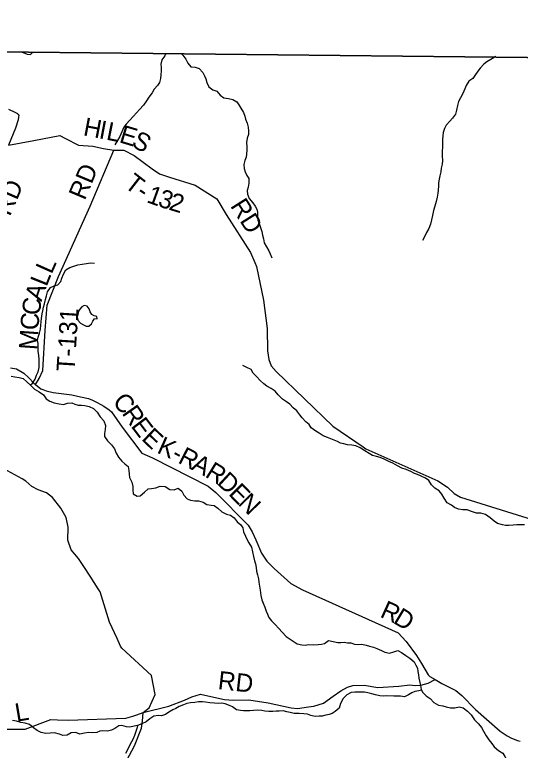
# Model space of a CAD drawing. Extents: x 1624196 to 2029251, y 146837 to 440034.
# Drawn here: x 1795865 to 1804212, y 337746 to 349890 of the extents above; entities that cross this region are included whole.
import ezdxf

# ---------------------------------------------------------------- set-up
doc = ezdxf.new("R2010")
doc.units = 0
for name, color, linetype in [('GM_X_Adjacent_County', 7, 'Continuous'), ('GM_X_County', 7, 'Continuous'), ('GM_X_County_Road', 7, 'Continuous'), ('GM_X_County_Road_Text', 7, 'Continuous'), ('GM_X_Minor_Lake', 7, 'Continuous'), ('GM_X_Minor_River', 7, 'Continuous'), ('GM_X_Township', 7, 'Continuous'), ('GM_X_Township_Road', 7, 'Continuous'), ('GM_X_Township_Road_Text', 7, 'Continuous'), ('GM_X_Township_ROW', 7, 'Continuous')]:
    doc.layers.add(name, color=color, linetype=linetype)

msp = doc.modelspace()

# ---------------------------------------------------------------- linework, layer by layer
at = {"layer": 'GM_X_Adjacent_County'}
msp.add_lwpolyline([(1826336, 348649), (1819510, 348957), (1818598, 348960), (1813935, 349079), (1813587, 349087), (1795056, 349285), (1795014, 349286), (1790774, 349462), (1789921, 349486), (1783877, 349656), (1782423, 349710), (1777594, 349890)], dxfattribs=at)
at = {"layer": 'GM_X_County'}
msp.add_lwpolyline([(1777594, 349890), (1782423, 349710), (1783877, 349656), (1789921, 349486), (1790774, 349462), (1795014, 349286), (1795056, 349285), (1813587, 349087), (1813935, 349079), (1818598, 348960), (1819510, 348957), (1826336, 348649)], dxfattribs=at)
at = {"layer": 'GM_X_County_Road'}
msp.add_lwpolyline([(1795798, 344060), (1795896, 344042), (1796017, 343972), (1796098, 343897), (1796181, 343808), (1796211, 343783), (1796296, 343716), (1796331, 343700), (1796387, 343678), (1796500, 343652), (1796810, 343614), (1796950, 343584), (1797082, 343552), (1797149, 343524), (1797224, 343487), (1797336, 343427), (1797424, 343367), (1797462, 343335), (1797638, 343078), (1797963, 342654), (1798142, 342575), (1799058, 342105), (1799184, 342004), (1799718, 341465), (1799786, 341352), (1799848, 341223), (1799941, 340999), (1800026, 340867), (1800150, 340747), (1800423, 340500), (1800614, 340395), (1802196, 339684), (1802328, 339542), (1802501, 339310), (1802581, 339177), (1802636, 339084), (1802692, 338991), (1802718, 338966), (1802807, 338912), (1802915, 338849), (1803146, 338735), (1803245, 338650), (1803472, 338422), (1803878, 338061), (1803995, 337983), (1804066, 337946), (1804164, 337906), (1804212, 337895)], dxfattribs=at)
at = {"layer": 'GM_X_Minor_Lake'}
for points in [[(1797176, 344862), (1797184, 344872), (1797228, 344868), (1797219, 344906), (1797179, 344917), (1797139, 344943), (1797113, 344987), (1797092, 345036), (1797062, 345078), (1797014, 345090), (1796974, 345067), (1796941, 345027), (1796915, 344985), (1796911, 344970)], [(1796911, 344970), (1796905, 344939), (1796898, 344897), (1796910, 344847), (1796953, 344800), (1797003, 344772), (1797047, 344749), (1797091, 344747), (1797132, 344787), (1797154, 344833), (1797176, 344862)]]:
    msp.add_lwpolyline(points, dxfattribs=at)
at = {"layer": 'GM_X_Minor_River'}
for points in [[(1795974, 349276), (1796005, 349265), (1796073, 349238), (1796125, 349236), (1796162, 349274)], [(1798360, 349250), (1798343, 349214), (1798293, 349148), (1798280, 349076), (1798282, 349018), (1798283, 348962), (1798277, 348899), (1798272, 348839), (1798254, 348773), (1798225, 348720), (1798166, 348662), (1798132, 348600), (1798081, 348528), (1798043, 348470), (1797990, 348399), (1797927, 348327), (1797877, 348273), (1797824, 348216), (1797759, 348144), (1797705, 348084), (1797668, 348031), (1797634, 347959), (1797601, 347881), (1797564, 347811), (1797516, 347743)], [(1798613, 349251), (1798640, 349223), (1798689, 349155), (1798725, 349088), (1798774, 349030), (1798842, 349023), (1798912, 349004), (1798972, 348938), (1798999, 348881), (1799019, 348831), (1799038, 348769), (1799072, 348700), (1799135, 348650), (1799203, 348627), (1799259, 348563), (1799320, 348516), (1799394, 348505), (1799468, 348489), (1799530, 348454), (1799568, 348404), (1799597, 348345), (1799643, 348275), (1799666, 348217), (1799678, 348166), (1799703, 348098), (1799721, 348034), (1799726, 347966), (1799724, 347910), (1799703, 347850), (1799690, 347782), (1799698, 347709), (1799699, 347657), (1799693, 347589), (1799686, 347537), (1799662, 347485), (1799647, 347419), (1799651, 347353), (1799672, 347297), (1799700, 347238), (1799729, 347186), (1799731, 347110), (1799718, 347042), (1799705, 346988), (1799707, 346928), (1799734, 346857), (1799794, 346787), (1799833, 346730), (1799863, 346678), (1799871, 346628), (1799876, 346554), (1799879, 346499), (1799907, 346427), (1799930, 346363), (1799944, 346311), (1799955, 346248), (1799971, 346192), (1799986, 346124), (1800022, 346057), (1800063, 345993), (1800083, 345941), (1800112, 345874)], [(1803809, 349200), (1803725, 349153), (1803658, 349114), (1803608, 349072), (1803549, 349010), (1803513, 348959), (1803464, 348887), (1803426, 348835), (1803361, 348792), (1803319, 348724), (1803296, 348668), (1803261, 348590), (1803225, 348518), (1803194, 348456), (1803174, 348392), (1803157, 348316), (1803140, 348246), (1803094, 348183), (1803047, 348131), (1802988, 348065), (1802960, 348013), (1802941, 347943), (1802935, 347891), (1802930, 347831), (1802928, 347765), (1802925, 347703), (1802923, 347635), (1802924, 347561), (1802929, 347482), (1802923, 347424), (1802908, 347354), (1802898, 347298), (1802883, 347230), (1802871, 347174), (1802860, 347114), (1802860, 347064), (1802857, 346994), (1802851, 346942), (1802842, 346878), (1802825, 346806), (1802799, 346728), (1802778, 346660), (1802765, 346578), (1802747, 346502), (1802728, 346432), (1802703, 346362), (1802663, 346292), (1802628, 346222), (1802599, 346161)], [(1796123, 343774), (1796158, 343807), (1796203, 343873), (1796223, 343939), (1796250, 343993), (1796270, 344065), (1796271, 344133), (1796267, 344199), (1796262, 344269), (1796253, 344329), (1796251, 344391), (1796254, 344461), (1796242, 344514), (1796253, 344568), (1796277, 344631), (1796290, 344696), (1796296, 344762), (1796303, 344818), (1796305, 344876), (1796316, 344954), (1796327, 345004), (1796339, 345060), (1796358, 345116), (1796374, 345186), (1796391, 345248), (1796407, 345316), (1796456, 345385), (1796514, 345415), (1796579, 345429), (1796625, 345486), (1796642, 345538), (1796670, 345604), (1796709, 345676), (1796777, 345717), (1796843, 345739), (1796908, 345760), (1796978, 345772), (1797048, 345785), (1797116, 345793), (1797180, 345786)], [(1801359, 342788), (1801299, 342803), (1801245, 342819), (1801193, 342842), (1801139, 342866), (1801085, 342889), (1801029, 342909), (1800956, 342940), (1800894, 342979), (1800836, 343013), (1800762, 343070), (1800725, 343122), (1800673, 343167), (1800612, 343235), (1800570, 343286), (1800521, 343350), (1800463, 343399), (1800405, 343461), (1800354, 343498), (1800284, 343543), (1800217, 343613), (1800165, 343676), (1800099, 343720), (1800030, 343757), (1799976, 343796), (1799918, 343850), (1799855, 343915), (1799803, 343973), (1799768, 344034), (1799698, 344066), (1799630, 344097)], [(1795805, 343922), (1795869, 343912), (1795939, 343903), (1796004, 343884), (1796066, 343828), (1796130, 343767), (1796191, 343709), (1796267, 343662), (1796338, 343615), (1796386, 343551), (1796444, 343508), (1796518, 343485), (1796597, 343467), (1796669, 343456), (1796736, 343478), (1796806, 343481), (1796860, 343459), (1796914, 343444), (1796970, 343442), (1797024, 343437), (1797092, 343421), (1797167, 343388), (1797229, 343327), (1797276, 343251), (1797338, 343184), (1797363, 343106), (1797361, 343042), (1797346, 342974), (1797348, 342924), (1797397, 342855), (1797464, 342788), (1797512, 342724), (1797541, 342654), (1797577, 342585), (1797632, 342517), (1797684, 342478), (1797736, 342432), (1797751, 342363), (1797755, 342305), (1797762, 342249), (1797801, 342171), (1797815, 342102), (1797814, 342044), (1797820, 341980), (1797888, 341943), (1797938, 341947), (1798006, 342005), (1798071, 342060), (1798123, 342066), (1798197, 342079), (1798269, 342109), (1798347, 342102), (1798427, 342051), (1798497, 342045)], [(1804282, 341466), (1804154, 341467), (1804092, 341462), (1804024, 341458), (1803968, 341459), (1803916, 341467), (1803838, 341492), (1803778, 341526), (1803713, 341583), (1803637, 341640), (1803559, 341660), (1803489, 341661), (1803407, 341688), (1803337, 341714), (1803263, 341717), (1803193, 341725), (1803128, 341752), (1803074, 341793), (1803002, 341831), (1802953, 341910), (1802915, 341976), (1802872, 342031), (1802802, 342075), (1802746, 342130), (1802701, 342200), (1802647, 342241), (1802577, 342273), (1802516, 342298), (1802464, 342318), (1802404, 342347), (1802328, 342380), (1802258, 342402), (1802183, 342443), (1802107, 342484), (1802041, 342512), (1801967, 342555), (1801899, 342578), (1801838, 342596), (1801770, 342615), (1801716, 342647), (1801646, 342690), (1801566, 342737), (1801497, 342773), (1801433, 342784), (1801359, 342788)], [(1798497, 342045), (1798565, 342072), (1798625, 342023), (1798659, 341957), (1798714, 341899), (1798768, 341876), (1798838, 341867), (1798900, 341865), (1798976, 341842), (1799036, 341806), (1799106, 341791), (1799158, 341785), (1799221, 341744), (1799283, 341681), (1799363, 341645), (1799428, 341628), (1799490, 341584), (1799540, 341519), (1799601, 341470), (1799629, 341418), (1799644, 341350), (1799678, 341283), (1799695, 341233), (1799729, 341171), (1799772, 341100), (1799792, 341022), (1799805, 340944), (1799824, 340874), (1799840, 340823), (1799849, 340763), (1799859, 340701), (1799872, 340641), (1799892, 340574), (1799897, 340522), (1799918, 340390), (1799928, 340304), (1799947, 340231), (1799968, 340175), (1799996, 340107), (1800015, 340044), (1800037, 339994), (1800062, 339936), (1800104, 339885), (1800164, 339825), (1800223, 339756), (1800281, 339694), (1800344, 339627), (1800396, 339594), (1800461, 339546), (1800529, 339505), (1800603, 339489), (1800661, 339484), (1800717, 339490), (1800801, 339487), (1800875, 339490), (1800928, 339496), (1800982, 339509), (1801048, 339559), (1801122, 339544), (1801198, 339526), (1801248, 339527), (1801306, 339529), (1801360, 339522), (1801412, 339522), (1801476, 339499), (1801546, 339495), (1801596, 339496), (1801668, 339482), (1801720, 339467), (1801786, 339447), (1801846, 339428), (1801918, 339394), (1801974, 339365), (1802053, 339348), (1802126, 339372), (1802190, 339391), (1802252, 339361), (1802321, 339310), (1802387, 339265), (1802461, 339207), (1802488, 339152), (1802514, 339100), (1802523, 339046), (1802531, 338990), (1802536, 338938), (1802556, 338867), (1802563, 338815), (1802577, 338751), (1802602, 338699), (1802656, 338646), (1802722, 338599), (1802785, 338537), (1802863, 338490), (1802935, 338481), (1802987, 338465), (1803061, 338448), (1803133, 338448), (1803201, 338463), (1803271, 338449), (1803342, 338394), (1803402, 338333)], [(1802583, 338737), (1802535, 338729), (1802472, 338714), (1802420, 338694), (1802364, 338662), (1802301, 338631), (1802235, 338637), (1802185, 338638), (1802125, 338642), (1802003, 338643), (1801953, 338642), (1801893, 338644), (1801823, 338661), (1801761, 338677), (1801697, 338692), (1801639, 338703), (1801557, 338707), (1801479, 338706), (1801419, 338698), (1801349, 338659), (1801288, 338601), (1801243, 338517), (1801219, 338443), (1801158, 338384), (1801108, 338354), (1801056, 338337), (1801001, 338325), (1800943, 338312), (1800891, 338310), (1800823, 338302), (1800753, 338321), (1800701, 338342), (1800637, 338350), (1800563, 338351), (1800479, 338353), (1800413, 338370), (1800357, 338382), (1800295, 338395), (1800231, 338394), (1800181, 338390), (1800129, 338388), (1800061, 338387), (1799997, 338391), (1799943, 338402), (1799871, 338409), (1799805, 338403), (1799749, 338400), (1799697, 338398), (1799645, 338398), (1799595, 338403), (1799529, 338415), (1799461, 338462), (1799409, 338485), (1799339, 338513), (1799287, 338522), (1799227, 338520), (1799163, 338523), (1799089, 338531), (1799017, 338542), (1798963, 338544), (1798897, 338545), (1798841, 338535), (1798769, 338528), (1798709, 338518), (1798652, 338497), (1798580, 338467), (1798526, 338438), (1798476, 338416), (1798411, 338375), (1798355, 338335), (1798290, 338315), (1798236, 338318), (1798164, 338312), (1798098, 338265), (1798035, 338215), (1797963, 338182), (1797893, 338156), (1797836, 338143), (1797768, 338129), (1797712, 338134), (1797636, 338157), (1797582, 338149), (1797518, 338107), (1797465, 338078), (1797395, 338060), (1797321, 338065), (1797271, 338061), (1797219, 338042), (1797151, 338036), (1797091, 338041), (1797015, 338031), (1796938, 338014), (1796873, 338041), (1796798, 338035), (1796732, 337998), (1796662, 337988), (1796602, 338011), (1796524, 338033), (1796448, 338026), (1796378, 338025), (1796304, 338037)], [(1796304, 338037), (1796236, 338074), (1796178, 338118), (1796111, 338173), (1796039, 338196), (1795967, 338202), (1795895, 338229), (1795829, 338236)], [(1803402, 338333), (1803457, 338251), (1803523, 338182), (1803570, 338123), (1803604, 338059), (1803647, 337985), (1803693, 337918), (1803742, 337858), (1803782, 337803), (1803851, 337744), (1803921, 337698), (1803959, 337643), (1803996, 337573), (1804050, 337536), (1804116, 337524), (1804184, 337543), (1804243, 337607)], [(1797891, 338156), (1797880, 338106), (1797860, 338040), (1797843, 337988), (1797815, 337925), (1797772, 337845), (1797737, 337775), (1797694, 337695)]]:
    msp.add_lwpolyline(points, dxfattribs=at)
at = {"layer": 'GM_X_Township'}
msp.add_lwpolyline([(1777594, 349890), (1782423, 349710), (1783877, 349656), (1789921, 349486), (1790774, 349462), (1795014, 349286), (1795056, 349285), (1813587, 349087)], dxfattribs=at)
at = {"layer": 'GM_X_Township_Road'}
for points in [[(1795763, 348331), (1795866, 348284), (1795909, 348257), (1795919, 348249), (1795928, 348241), (1795932, 348226), (1795930, 348205), (1795924, 348156), (1795876, 348017), (1795762, 347736), (1796180, 347814), (1796610, 347894), (1796702, 347844), (1796917, 347735), (1797157, 347719), (1797333, 347684), (1797501, 347656)], [(1796211, 343783), (1796267, 343883), (1796329, 344016), (1796369, 344677), (1796401, 345095), (1796589, 345570), (1797110, 346727), (1797501, 347656)], [(1797501, 347656), (1797664, 347653), (1797837, 347568), (1798132, 347343), (1798255, 347261), (1798419, 347210)], [(1798419, 347210), (1798421, 347210), (1798846, 347076), (1799202, 346848), (1799358, 346593), (1799756, 345966), (1799827, 345799)], [(1799827, 345799), (1799828, 345798), (1799855, 345736), (1799975, 345176), (1800032, 344710), (1800040, 344339), (1800060, 344197), (1800101, 344092), (1800183, 343998), (1801116, 343098), (1801617, 342758), (1801619, 342756)], [(1795987, 342225), (1795380, 342558), (1795318, 342588), (1795287, 342606), (1795255, 342629), (1795247, 342660), (1795273, 342766), (1795280, 342894), (1795265, 342990), (1795268, 343104), (1795297, 343190), (1795311, 343248), (1795308, 343262), (1795305, 343272), (1795294, 343299), (1795288, 343308), (1795228, 343339), (1795148, 343388), (1795047, 343425)], [(1801619, 342756), (1801664, 342725), (1802851, 342192), (1803008, 342088), (1803121, 341988), (1803222, 341926), (1804410, 341558), (1804566, 341521), (1805429, 341141), (1805536, 341066), (1805657, 340967), (1805761, 340870), (1805823, 340837), (1805887, 340788), (1805972, 340610), (1806033, 340431), (1806033, 340431)], [(1797614, 339466), (1797554, 339594), (1797429, 339859), (1797277, 340361), (1797243, 340414)], [(1797985, 338368), (1798085, 338445), (1798183, 338666), (1798126, 338978), (1797631, 339430), (1797614, 339466)], [(1797985, 338368), (1798407, 338474), (1798666, 338572), (1798787, 338627), (1798933, 338670), (1799103, 338634), (1799329, 338584), (1799469, 338575), (1799731, 338579), (1800051, 338532), (1800431, 338446), (1800535, 338437), (1800713, 338462), (1800801, 338473), (1800964, 338522), (1801121, 338637), (1801248, 338726), (1801360, 338787), (1801449, 338818), (1801637, 338823), (1801859, 338785), (1802205, 338804), (1802390, 338826), (1802476, 338813), (1802568, 338823), (1802692, 338856), (1802807, 338912)], [(1795733, 338092), (1796040, 338096), (1796463, 338252), (1796571, 338249), (1796745, 338242), (1797699, 338277), (1797817, 338310), (1797881, 338332), (1797985, 338368)], [(1797716, 337584), (1797843, 337821), (1797957, 338113), (1797976, 338229), (1797985, 338368)]]:
    msp.add_lwpolyline(points, dxfattribs=at)
at = {"layer": 'GM_X_Township_ROW'}
msp.add_lwpolyline([(1797243, 340414), (1797109, 340619), (1797008, 340778), (1796916, 340913), (1796799, 341054), (1796740, 341213), (1796746, 341429), (1796716, 341589), (1796629, 341746), (1796490, 341920), (1796391, 341995), (1796255, 342046), (1796146, 342099), (1796050, 342191), (1795987, 342225)], dxfattribs=at)

# ---------------------------------------------------------------- texts
at = {"layer": 'GM_X_County_Road_Text'}
for s, rotation, p in [('C', 311.924, (1797466, 343486)), ('R', 304.9361, (1797625, 343310)), ('E', 307.1129, (1797773, 343098)), ('E', 316.601, (1797945, 342878)), ('K', 335.772, (1798198, 342664)), ('R', 332.7752, (1798545, 342501)), ('-', 332.7857, (1798435, 342557)), ('A', 332.6302, (1798764, 342388)), ('R', 328.2966, (1798993, 342270)), ('D', 317.0689, (1799190, 342150)), ('E', 314.8303, (1799381, 341972)), ('N', 314.4771, (1799539, 341813)), ('R', 335.4934, (1801881, 339955)), ('D', 328.9357, (1802097, 339857))]:
    msp.add_text(s, height=300, rotation=rotation, dxfattribs=at).set_placement(p)
at = {"layer": 'GM_X_Township_Road_Text'}
for s, rotation, p in [('H', 349.3159, (1796984, 347901)), ('I', 349.3147, (1797243, 347852)), ('L', 348.9523, (1797364, 347829)), ('E', 343.1292, (1797576, 347788)), ('S', 330.4567, (1797775, 347730)), ('RD', 67.1915, (1797021, 346814)), ('T', 322.1521, (1797660, 347056)), ('RD', 66.5401, (1795785, 346550)), ('-', 325.8421, (1797854, 346906)), ('1', 340.1172, (1798028, 346799)), ('3', 342.3045, (1798214, 346733)), ('2', 342.8093, (1798393, 346676)), ('RD', 302.3199, (1799416, 346735)), ('L', 66.0271, (1796473, 345595)), ('L', 68.1898, (1796390, 345389)), ('A', 71.0686, (1796306, 345143)), ('C', 81.4405, (1796273, 344913)), ('T-131', 86.3975, (1796853, 343994)), ('C', 85.8006, (1796255, 344674)), ('M', 85.959, (1796233, 344349)), ('RD', 353.6054, (1799210, 338759)), ('L', 9.4558, (1795896, 338216))]:
    msp.add_text(s, height=300, rotation=rotation, dxfattribs=at).set_placement(p)

doc.saveas('drawing.dxf')
